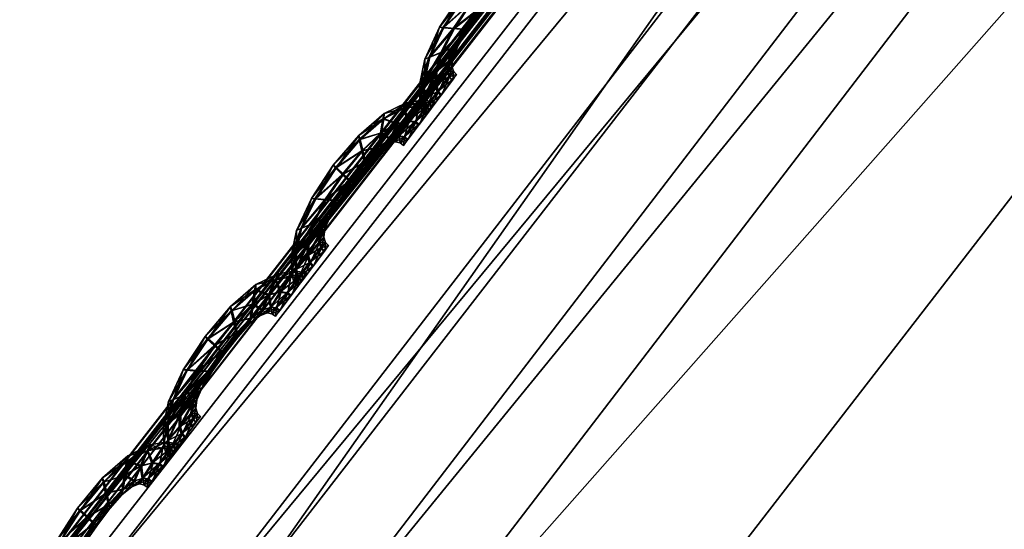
# Model space of a CAD drawing. Extents: x -7.4 to 7.4, y -11.5 to 9.8.
# Tile 276 of 469: x -5.607 to -5.342, y 6.896 to 7.033. Entities that reach past the tile are written whole.
import ezdxf

# ---------------------------------------------------------------- set-up
doc = ezdxf.new("R2010")
doc.units = 0
doc.header["$MEASUREMENT"] = 0
for name, color, linetype in [('A-FURN-3-ST', 150, 'Continuous'), ('A-FURN-3-ST-SEAM', 130, 'Continuous'), ('A-FURN-3-ST-SI', 160, 'Continuous')]:
    doc.layers.add(name, color=color, linetype=linetype)

msp = doc.modelspace()

# ---------------------------------------------------------------- meshes
at = {"layer": 'A-FURN-3-ST'}
mesh = msp.add_polyface(dxfattribs=at)
corners = [(-2.34041, 9.55636, 0.61819), (-2.29118, 9.70571, 1.00068), (-1.94875, 9.63192, 1.00083), (-2.63364, 9.60992, 0.61819), (-2.56645, 9.76867, 1.00053), (-2.84873, 9.62562, 0.62332), (-2.75513, 9.78375, 1.00144), (-3.02475, 9.55904, 0.64812), (-2.99515, 9.64037, 1.00437), (-3.33255, 9.23994, 0.62332), (-3.41835, 9.25271, 1.00159), (-3.8311, 8.70215, 0.61819), (-3.96608, 8.70433, 1.00079), (-4.35805, 8.11928, 0.61819), (-4.52027, 8.12229, 1.00098), (-4.86768, 7.51619, 0.61819), (-5.04849, 7.5208, 1.0011), (-5.34537, 6.87803, 0.61819), (-5.54237, 6.88314, 1.00121), (-2.49807, 9.19186, 0.56582), (-2.83903, 9.224, 0.56582), (-2.71707, 8.68134, 0.55836), (-3.14581, 8.69205, 0.55836), (-2.1241, 9.15424, 0.56582), (-2.2831, 8.66878, 0.55836), (-1.99018, 9.49361, 0.61819), (-1.91804, 8.11232, 0.55836), (-2.39411, 8.11376, 0.55836), (-1.93379, 7.51392, 0.55836), (-2.46835, 7.51392, 0.55836), (-1.94178, 6.87548, 0.55836), (-2.53254, 6.87548, 0.55836), (-3.54027, 8.6986, 0.56582), (-3.12657, 9.24031, 0.57304), (-3.85575, 7.51392, 0.55836), (-4.4575, 7.51421, 0.56582), (-3.99861, 8.11768, 0.56582), (-3.4969, 8.11669, 0.55836), (-4.19521, 6.87548, 0.55836), (-4.89012, 6.87581, 0.56582), (-3.34122, 6.87548, 0.55836), (-3.14632, 7.51392, 0.55836), (-2.93761, 8.11533, 0.55836)]
mesh.append_faces([[corners[k] for k in face] for face in [(0, 1, 2), (3, 4, 1), (1, 0, 3), (5, 6, 4), (4, 3, 5), (7, 8, 6), (6, 5, 7), (7, 9, 10), (10, 8, 7), (10, 9, 11), (11, 12, 10), (12, 11, 13), (13, 14, 12), (14, 13, 15), (15, 16, 14), (16, 15, 17), (17, 18, 16), (0, 19, 20), (20, 3, 0), (20, 19, 21), (21, 22, 20), (19, 23, 24), (24, 21, 19), (25, 23, 19), (19, 0, 25), (26, 27, 24), (32, 33, 20), (20, 22, 32), (33, 5, 3), (3, 20, 33), (9, 7, 5), (5, 33, 9), (11, 9, 33), (33, 32, 11), (34, 35, 36), (36, 37, 34), (37, 36, 32), (32, 22, 37), (36, 13, 11), (11, 32, 36), (35, 15, 13), (13, 36, 35), (38, 39, 35), (35, 34, 38), (39, 17, 15), (15, 35, 39), (40, 38, 34), (34, 41, 40), (27, 42, 21), (21, 24, 27), (42, 37, 22), (22, 21, 42), (41, 34, 37), (37, 42, 41)]])
mesh.append_faces([[corners[k] for k in face] for face in [(28, 29, 27), (30, 31, 29), (41, 29, 31)]], dxfattribs={"vtx0": -1, "vtx1": -1, "vtx2": -1})
mesh.append_faces([[corners[k] for k in face] for face in [(31, 40, 41), (29, 41, 42)]], dxfattribs={"vtx0": -1, "vtx2": -1})
mesh.append_faces([[corners[k] for k in face] for face in [(42, 27, 29)]], dxfattribs={"vtx1": -1, "vtx2": -1})
mesh = msp.add_polyface(dxfattribs=at)
corners = [(-5.09934, 7.52505, 17.61241), (-5.09871, 7.52405, 17.60583), (-5.59409, 6.88742, 17.61108), (-5.59492, 6.88837, 17.61769), (-5.10037, 7.52678, 17.62374), (-5.59634, 6.88994, 17.62899), (-5.55257, 6.83345, 17.65169), (-5.5367, 6.81471, 17.67006), (-5.05328, 7.4454, 17.66459), (-5.06768, 7.46568, 17.64618), (-5.50149, 6.77647, 17.76244), (-5.0162, 7.404, 17.7572), (-4.49696, 7.99407, 17.75119), (-4.53601, 8.03845, 17.65831), (-5.08201, 7.49163, 17.65078), (-4.54884, 8.06016, 17.6399), (-5.58859, 6.87976, 17.65865), (-5.57137, 6.85743, 17.65614), (-5.09471, 7.51577, 17.65341), (-5.59595, 6.88928, 17.64652), (-5.10006, 7.52608, 17.64127), (-3.79176, 7.78168, 18.23306), (-4.25034, 7.20619, 18.24195), (-3.64526, 7.20117, 18.27436), (-3.28641, 7.77554, 18.26059), (-4.17657, 7.81963, 18.13858), (-4.6839, 7.24125, 18.14474), (-4.68271, 6.59358, 18.24994), (-3.98472, 6.58897, 18.28748), (-3.13076, 6.58897, 18.3157), (-2.93587, 7.20117, 18.29539), (-2.72712, 7.77427, 18.27531), (-2.25786, 7.20117, 18.31258), (-5.09934, 7.52505, 17.60012), (-5.10037, 7.52678, 17.59499), (-5.59634, 6.88994, 17.60027), (-5.59492, 6.88837, 17.60537), (-4.397, 7.90594, 17.94481), (-4.91829, 7.32172, 17.9504), (-5.40572, 6.70041, 17.95523), (-5.15942, 6.62601, 18.15011)]
mesh.append_faces([[corners[k] for k in face] for face in [(0, 1, 2), (2, 3, 0), (4, 0, 3), (3, 5, 4), (6, 7, 8), (8, 9, 6), (7, 10, 11), (11, 8, 7), (8, 11, 12), (9, 8, 13), (14, 9, 15), (16, 17, 14), (14, 18, 16), (17, 6, 9), (9, 14, 17), (5, 19, 20), (20, 4, 5), (19, 16, 18), (18, 20, 19), (21, 22, 23), (23, 24, 21), (25, 26, 22), (22, 21, 25), (27, 22, 26), (28, 23, 22), (29, 30, 23), (31, 30, 32), (24, 23, 30), (30, 31, 24), (33, 34, 35), (35, 36, 33), (1, 33, 36), (36, 2, 1), (37, 38, 26), (26, 25, 37), (12, 11, 38), (11, 10, 39), (39, 38, 11), (40, 26, 38)]])
mesh = msp.add_polyface(dxfattribs=at)
corners = [(-5.50149, 6.77647, 17.76244), (-5.5367, 6.81471, 17.67006), (-5.97894, 6.12793, 17.67828), (-5.55257, 6.83345, 17.65169), (-5.99611, 6.14499, 17.65991), (-5.57137, 6.85743, 17.65614), (-6.01899, 6.16687, 17.66421), (-5.58859, 6.87976, 17.65865), (-6.04039, 6.18718, 17.66656), (-5.59595, 6.88928, 17.64652), (-6.04954, 6.19587, 17.65439), (-5.59441, 5.95604, 18.15726), (-5.98163, 5.21332, 18.16855), (-5.43033, 5.18699, 18.27097), (-5.07825, 5.9265, 18.25899), (-4.57167, 5.1832, 18.31596), (-4.29525, 5.9223, 18.30098), (-5.73239, 4.35704, 18.28649), (-4.80883, 4.35379, 18.33388), (-4.6839, 7.24125, 18.14474), (-5.15942, 6.62601, 18.15011), (-4.68271, 6.59358, 18.24994), (-4.25034, 7.20619, 18.24195), (-3.98472, 6.58897, 18.28748), (-5.00227, 3.41611, 18.35533), (-3.46773, 5.1832, 18.35635), (-3.30904, 5.9223, 18.33601), (-2.43305, 5.1832, 18.39142), (-2.38077, 5.9223, 18.3656), (-3.60387, 4.35379, 18.37781), (-2.47789, 4.35379, 18.41637), (-3.64526, 7.20117, 18.27436), (-3.13076, 6.58897, 18.3157), (-2.93587, 7.20117, 18.29539), (-2.32204, 6.58897, 18.33909), (-4.91829, 7.32172, 17.9504), (-5.40572, 6.70041, 17.95523), (-5.85155, 6.02378, 17.96234), (-5.94542, 6.09308, 17.77024)]
mesh.append_faces([[corners[k] for k in face] for face in [(0, 1, 2), (1, 3, 4), (3, 5, 6), (5, 7, 8), (7, 9, 10), (11, 12, 13), (13, 14, 11), (14, 13, 15), (15, 16, 14), (13, 17, 18), (18, 15, 13), (17, 13, 12), (19, 20, 21), (22, 21, 23), (21, 14, 16), (16, 23, 21), (20, 11, 14), (14, 21, 20), (24, 18, 17), (16, 15, 25), (25, 26, 16), (26, 25, 27), (27, 28, 26), (25, 29, 30), (30, 27, 25), (15, 18, 29), (29, 25, 15), (31, 23, 32), (33, 32, 34), (32, 26, 28), (28, 34, 32), (23, 16, 26), (26, 32, 23), (35, 36, 20), (36, 37, 11), (11, 20, 36), (36, 0, 38), (38, 37, 36)]])
at = {"layer": 'A-FURN-3-ST-SEAM'}
mesh = msp.add_polyface(dxfattribs=at)
corners = [(-5.49674, 7.02301, 17.61336), (-5.49294, 7.03101, 17.61332), (-5.49009, 7.0308, 17.61458), (-5.48546, 7.03768, 17.61454), (-5.49409, 7.03109, 17.60993), (-5.49341, 7.02438, 17.61461), (-5.4836, 7.03587, 17.61328), (-5.4874, 7.03941, 17.61324), (-5.48819, 7.04003, 17.6099), (-5.49808, 7.02248, 17.60997), (-5.4982, 7.01651, 17.61336), (-5.48736, 7.03055, 17.61336), (-5.4796, 7.04094, 17.61324), (-5.48024, 7.04398, 17.61446), (-5.48764, 7.03933, 17.60651), (-5.49318, 7.03097, 17.60659), (-5.49484, 7.01923, 17.61465), (-5.49021, 7.02573, 17.61339), (-5.48305, 7.03521, 17.60993), (-5.48645, 7.03047, 17.60997), (-5.48099, 7.047, 17.61317), (-5.48134, 7.04811, 17.60978), (-5.48122, 7.04695, 17.60643), (-5.49697, 7.02297, 17.60663), (-5.49955, 7.01548, 17.60997), (-5.49812, 7.01202, 17.61336), (-5.4891, 7.02619, 17.61001), (-5.47945, 7.03978, 17.60986), (-5.47584, 7.04493, 17.61317), (-5.47517, 7.04877, 17.61442), (-5.48059, 7.0439, 17.60522), (-5.48577, 7.03756, 17.60529), (-5.49044, 7.03072, 17.60533), (-5.49491, 7.01564, 17.61465), (-5.49159, 7.0219, 17.61339), (-5.49049, 7.02289, 17.61005), (-5.48759, 7.03051, 17.60663), (-5.48387, 7.03583, 17.60655), (-5.49044, 7.02565, 17.60666), (-5.47462, 7.0526, 17.61309), (-5.4745, 7.054, 17.60971), (-5.47485, 7.05251, 17.60636), (-5.47552, 7.04868, 17.60514), (-5.49373, 7.02429, 17.60537), (-5.49844, 7.01642, 17.60663), (-5.49939, 7.01061, 17.60997), (-5.49749, 7.00975, 17.61336), (-5.49183, 7.02186, 17.60666), (-5.47984, 7.0409, 17.60651), (-5.4762, 7.04345, 17.60982), (-5.47272, 7.04716, 17.61313), (-5.47086, 7.05128, 17.61438), (-5.47608, 7.04485, 17.60643), (-5.49876, 7.00822, 17.60997), (-5.4944, 7.01374, 17.61465), (-5.49183, 7.01927, 17.61339), (-5.4908, 7.02063, 17.61005), (-5.49207, 7.01923, 17.60666), (-5.49519, 7.01914, 17.60537), (-5.46912, 7.05536, 17.61305), (-5.46856, 7.05688, 17.60967), (-5.46935, 7.05528, 17.60632), (-5.47121, 7.05116, 17.60511), (-5.47295, 7.04708, 17.60643), (-5.49836, 7.01197, 17.60663), (-5.49773, 7.00971, 17.60663), (-5.49789, 7.0072, 17.60997), (-5.49666, 7.00872, 17.61336), (-5.49527, 7.01556, 17.60537), (-5.47351, 7.04555, 17.60978), (-5.47042, 7.0479, 17.61313), (-5.46773, 7.05198, 17.61435), (-5.4969, 7.00868, 17.60663), (-5.49357, 7.0128, 17.61465), (-5.49139, 7.01774, 17.61339), (-5.49037, 7.01923, 17.61005), (-5.49163, 7.0177, 17.60666), (-5.46516, 7.05606, 17.61302), (-5.46429, 7.05754, 17.60963), (-5.4654, 7.05597, 17.60632), (-5.46809, 7.0519, 17.60511), (-5.4707, 7.04782, 17.6064), (-5.47157, 7.04629, 17.60978), (-5.49472, 7.01366, 17.60537), (-5.49389, 7.01272, 17.60537), (-5.46904, 7.04765, 17.61313), (-5.46599, 7.05173, 17.61435), (-5.49056, 7.01683, 17.61339), (-5.48957, 7.01836, 17.61005), (-5.4908, 7.01679, 17.60666), (-5.47026, 7.04609, 17.60978), (-5.46306, 7.05577, 17.61302), (-5.46203, 7.05725, 17.60963), (-5.4633, 7.05569, 17.60629), (-5.46635, 7.05161, 17.60511), (-5.46927, 7.04757, 17.6064), (-5.46935, 7.04535, 17.60978), (-5.46809, 7.04691, 17.61313), (-5.465, 7.05099, 17.61435), (-5.46833, 7.04683, 17.6064), (-5.46199, 7.05503, 17.61302), (-5.461, 7.05651, 17.60963), (-5.46227, 7.05495, 17.60629), (-5.46535, 7.05087, 17.60511)]
mesh.append_faces([[corners[k] for k in face] for face in [(2, 1, 0), (1, 2, 3), (0, 1, 4), (0, 5, 2), (6, 3, 2), (3, 7, 1), (8, 4, 1), (4, 9, 0), (5, 0, 10), (11, 2, 5), (3, 6, 12), (2, 11, 6), (7, 3, 13), (1, 7, 8), (4, 8, 14), (9, 4, 15), (10, 0, 9), (10, 16, 5), (5, 17, 11), (12, 6, 18), (12, 13, 3), (6, 11, 19), (13, 20, 7), (21, 8, 7), (22, 14, 8), (14, 15, 4), (15, 23, 9), (9, 24, 10), (16, 10, 25), (17, 5, 16), (11, 17, 26), (19, 18, 6), (18, 27, 12), (13, 12, 28), (26, 19, 11), (20, 13, 29), (7, 20, 21), (8, 21, 22), (14, 22, 30), (15, 14, 31), (23, 15, 32), (24, 9, 23), (25, 10, 24), (25, 33, 16), (16, 34, 17), (35, 26, 17), (18, 19, 36), (27, 18, 37), (28, 12, 27), (28, 29, 13), (19, 26, 38), (29, 39, 20), (40, 21, 20), (41, 22, 21), (42, 30, 22), (30, 31, 14), (31, 32, 15), (32, 43, 23), (23, 44, 24), (24, 45, 25), (33, 25, 46), (34, 16, 33), (17, 34, 35), (26, 35, 47), (38, 36, 19), (36, 37, 18), (37, 48, 27), (27, 49, 28), (29, 28, 50), (47, 38, 26), (39, 29, 51), (20, 39, 40), (21, 40, 41), (22, 41, 42), (30, 42, 52), (31, 30, 48), (32, 31, 37), (43, 32, 36), (44, 23, 43), (45, 24, 44), (25, 45, 53), (53, 46, 25), (46, 54, 33), (33, 55, 34), (56, 35, 34), (57, 47, 35), (36, 38, 43), (37, 36, 32), (48, 37, 31), (49, 27, 48), (50, 28, 49), (50, 51, 29), (38, 47, 58), (51, 59, 39), (60, 40, 39), (61, 41, 40), (62, 42, 41), (63, 52, 42), (52, 48, 30), (43, 58, 44), (44, 64, 45), (65, 53, 45), (46, 53, 66), (54, 46, 67), (55, 33, 54), (34, 55, 56), (35, 56, 57), (47, 57, 68), (58, 43, 38), (48, 52, 49), (49, 69, 50), (51, 50, 70), (68, 58, 47), (59, 51, 71), (39, 59, 60), (40, 60, 61), (41, 61, 62), (42, 62, 63), (52, 63, 69), (64, 44, 58), (45, 64, 65), (53, 65, 72), (72, 66, 53), (66, 67, 46), (67, 73, 54), (54, 74, 55), (56, 55, 74), (57, 56, 75), (68, 57, 76), (69, 49, 52), (70, 50, 69), (70, 71, 51), (58, 68, 64), (71, 77, 59), (78, 60, 59), (79, 61, 60), (80, 62, 61), (81, 63, 62), (82, 69, 63), (83, 65, 64), (84, 72, 65), (74, 54, 73), (74, 75, 56), (75, 76, 57), (76, 83, 68), (69, 82, 70), (71, 70, 85), (64, 68, 83), (77, 71, 86), (59, 77, 78), (60, 78, 79), (61, 79, 80), (62, 80, 81), (63, 81, 82), (65, 83, 84), (73, 87, 74), (75, 74, 87), (76, 75, 88), (83, 76, 89), (70, 82, 90), (90, 85, 70), (85, 86, 71), (86, 91, 77), (78, 77, 91), (79, 78, 92), (80, 79, 93), (81, 80, 94), (82, 81, 95), (89, 84, 83), (87, 88, 75), (88, 89, 76), (95, 90, 82), (85, 90, 96), (86, 85, 97), (91, 86, 98), (91, 92, 78), (92, 93, 79), (93, 94, 80), (94, 95, 81), (90, 95, 99), (99, 96, 90), (96, 97, 85), (97, 98, 86), (98, 100, 91), (92, 91, 100), (93, 92, 101), (94, 93, 102), (95, 94, 103), (103, 99, 95), (100, 101, 92), (101, 102, 93), (102, 103, 94)]])
mesh = msp.add_polyface(dxfattribs=at)
corners = [(-5.53128, 6.97691, 17.61374), (-5.52748, 6.98486, 17.6137), (-5.52463, 6.9847, 17.61499), (-5.51997, 6.99154, 17.61492), (-5.52863, 6.9849, 17.61031), (-5.52796, 6.97827, 17.61503), (-5.51815, 6.98977, 17.61366), (-5.52191, 6.99327, 17.61363), (-5.52278, 6.99389, 17.61028), (-5.53263, 6.97634, 17.61035), (-5.53271, 6.97036, 17.61374), (-5.52191, 6.98445, 17.61374), (-5.51411, 6.99483, 17.61363), (-5.51478, 6.99788, 17.61484), (-5.52218, 6.99319, 17.60689), (-5.52772, 6.98482, 17.60697), (-5.52938, 6.97308, 17.61503), (-5.52472, 6.97959, 17.61378), (-5.51755, 6.98907, 17.61031), (-5.52096, 6.98433, 17.61035), (-5.51553, 7.00085, 17.61355), (-5.51589, 7.00196, 17.6102), (-5.51577, 7.00081, 17.60681), (-5.53152, 6.97683, 17.60701), (-5.5341, 6.96933, 17.61035), (-5.53263, 6.96591, 17.61374), (-5.52361, 6.98008, 17.61039), (-5.51399, 6.99368, 17.61028), (-5.51035, 6.99879, 17.61355), (-5.50972, 7.00266, 17.6148), (-5.5151, 6.99776, 17.6056), (-5.52032, 6.99141, 17.60568), (-5.52499, 6.98457, 17.60571), (-5.52946, 6.96954, 17.61503), (-5.5261, 6.9758, 17.61378), (-5.52499, 6.97679, 17.61043), (-5.52214, 6.98437, 17.60701), (-5.51838, 6.98968, 17.60693), (-5.52495, 6.97955, 17.60704), (-5.50916, 7.00645, 17.61347), (-5.50904, 7.00785, 17.61013), (-5.5094, 7.00637, 17.60674), (-5.51004, 7.00254, 17.60552), (-5.52828, 6.97819, 17.60575), (-5.53295, 6.97032, 17.60701), (-5.53394, 6.96451, 17.61035), (-5.532, 6.96364, 17.61374), (-5.52634, 6.97572, 17.60704), (-5.51439, 6.99475, 17.60689), (-5.51071, 6.99735, 17.6102), (-5.50722, 7.00101, 17.61355), (-5.50541, 7.00513, 17.61476), (-5.51059, 6.99871, 17.60681), (-5.53326, 6.96212, 17.61035), (-5.52891, 6.96764, 17.61503), (-5.52638, 6.97316, 17.61378), (-5.52531, 6.97448, 17.61043), (-5.52661, 6.97312, 17.60704), (-5.5297, 6.973, 17.60575), (-5.50366, 7.00925, 17.61343), (-5.50311, 7.01074, 17.61005), (-5.5039, 7.00917, 17.6067), (-5.50572, 7.00505, 17.60548), (-5.5075, 7.00093, 17.60681), (-5.53287, 6.96583, 17.60701), (-5.53223, 6.96361, 17.60701), (-5.53239, 6.96109, 17.61035), (-5.53117, 6.96266, 17.61374), (-5.52978, 6.96945, 17.60575), (-5.50805, 6.99945, 17.6102), (-5.50497, 7.0018, 17.61351), (-5.50228, 7.00587, 17.61473), (-5.5314, 6.96257, 17.60701), (-5.52808, 6.96669, 17.61503), (-5.5259, 6.97164, 17.61378), (-5.52488, 6.97312, 17.61043), (-5.52614, 6.9716, 17.60704), (-5.49966, 7.00995, 17.61343), (-5.49879, 7.01144, 17.61005), (-5.49994, 7.00987, 17.6067), (-5.50264, 7.00575, 17.60548), (-5.50521, 7.00171, 17.60678), (-5.50608, 7.00019, 17.61016), (-5.52923, 6.96756, 17.60575), (-5.5284, 6.96661, 17.60579), (-5.50354, 7.00155, 17.61351), (-5.5005, 7.00563, 17.61473), (-5.52507, 6.97077, 17.61378), (-5.52408, 6.97226, 17.61043), (-5.52531, 6.97069, 17.60704), (-5.50477, 6.99998, 17.61016), (-5.49757, 7.00966, 17.61343), (-5.49658, 7.01115, 17.61005), (-5.49781, 7.00958, 17.6067), (-5.50085, 7.0055, 17.60548), (-5.50378, 7.00147, 17.60678), (-5.50386, 6.99924, 17.61016), (-5.50259, 7.00081, 17.61351), (-5.49951, 7.00489, 17.61473), (-5.50283, 7.00072, 17.60678), (-5.4965, 7.00892, 17.61343), (-5.49551, 7.01041, 17.61005), (-5.49678, 7.00884, 17.6067), (-5.49987, 7.00476, 17.60548)]
mesh.append_faces([[corners[k] for k in face] for face in [(2, 1, 0), (1, 2, 3), (0, 1, 4), (0, 5, 2), (6, 3, 2), (3, 7, 1), (8, 4, 1), (4, 9, 0), (5, 0, 10), (11, 2, 5), (3, 6, 12), (2, 11, 6), (7, 3, 13), (1, 7, 8), (4, 8, 14), (9, 4, 15), (10, 0, 9), (10, 16, 5), (5, 17, 11), (12, 6, 18), (12, 13, 3), (6, 11, 19), (13, 20, 7), (21, 8, 7), (22, 14, 8), (14, 15, 4), (15, 23, 9), (9, 24, 10), (16, 10, 25), (17, 5, 16), (11, 17, 26), (19, 18, 6), (18, 27, 12), (13, 12, 28), (26, 19, 11), (20, 13, 29), (7, 20, 21), (8, 21, 22), (14, 22, 30), (15, 14, 31), (23, 15, 32), (24, 9, 23), (25, 10, 24), (25, 33, 16), (16, 34, 17), (35, 26, 17), (18, 19, 36), (27, 18, 37), (28, 12, 27), (28, 29, 13), (19, 26, 38), (29, 39, 20), (40, 21, 20), (41, 22, 21), (42, 30, 22), (30, 31, 14), (31, 32, 15), (32, 43, 23), (23, 44, 24), (24, 45, 25), (33, 25, 46), (34, 16, 33), (17, 34, 35), (26, 35, 47), (38, 36, 19), (36, 37, 18), (37, 48, 27), (27, 49, 28), (29, 28, 50), (47, 38, 26), (39, 29, 51), (20, 39, 40), (21, 40, 41), (22, 41, 42), (30, 42, 52), (31, 30, 48), (32, 31, 37), (43, 32, 36), (44, 23, 43), (45, 24, 44), (25, 45, 53), (53, 46, 25), (46, 54, 33), (33, 55, 34), (56, 35, 34), (57, 47, 35), (36, 38, 43), (37, 36, 32), (48, 37, 31), (49, 27, 48), (50, 28, 49), (50, 51, 29), (38, 47, 58), (51, 59, 39), (60, 40, 39), (61, 41, 40), (62, 42, 41), (63, 52, 42), (52, 48, 30), (43, 58, 44), (44, 64, 45), (65, 53, 45), (46, 53, 66), (54, 46, 67), (55, 33, 54), (34, 55, 56), (35, 56, 57), (47, 57, 68), (58, 43, 38), (48, 52, 49), (49, 69, 50), (51, 50, 70), (68, 58, 47), (59, 51, 71), (39, 59, 60), (40, 60, 61), (41, 61, 62), (42, 62, 63), (52, 63, 69), (64, 44, 58), (45, 64, 65), (53, 65, 72), (72, 66, 53), (66, 67, 46), (67, 73, 54), (54, 74, 55), (56, 55, 74), (57, 56, 75), (68, 57, 76), (69, 49, 52), (70, 50, 69), (70, 71, 51), (58, 68, 64), (71, 77, 59), (78, 60, 59), (79, 61, 60), (80, 62, 61), (81, 63, 62), (82, 69, 63), (83, 65, 64), (84, 72, 65), (74, 54, 73), (74, 75, 56), (75, 76, 57), (76, 83, 68), (69, 82, 70), (71, 70, 85), (64, 68, 83), (77, 71, 86), (59, 77, 78), (60, 78, 79), (61, 79, 80), (62, 80, 81), (63, 81, 82), (65, 83, 84), (73, 87, 74), (75, 74, 87), (76, 75, 88), (83, 76, 89), (70, 82, 90), (90, 85, 70), (85, 86, 71), (86, 91, 77), (78, 77, 91), (79, 78, 92), (80, 79, 93), (81, 80, 94), (82, 81, 95), (89, 84, 83), (87, 88, 75), (88, 89, 76), (95, 90, 82), (85, 90, 96), (86, 85, 97), (91, 86, 98), (91, 92, 78), (92, 93, 79), (93, 94, 80), (94, 95, 81), (90, 95, 99), (99, 96, 90), (96, 97, 85), (97, 98, 86), (98, 100, 91), (92, 91, 100), (93, 92, 101), (94, 93, 102), (95, 94, 103), (103, 99, 95), (100, 101, 92), (101, 102, 93), (102, 103, 94)]])
mesh = msp.add_polyface(dxfattribs=at)
corners = [(-5.56579, 6.93077, 17.61412), (-5.56203, 6.93872, 17.61408), (-5.55918, 6.93855, 17.61537), (-5.55452, 6.94539, 17.6153), (-5.56318, 6.93876, 17.61073), (-5.56247, 6.93213, 17.61541), (-5.55265, 6.94366, 17.61404), (-5.55645, 6.94713, 17.61404), (-5.55732, 6.94774, 17.61066), (-5.56718, 6.93023, 17.61077), (-5.56726, 6.92426, 17.61412), (-5.55642, 6.93835, 17.61412), (-5.54866, 6.94873, 17.614), (-5.54933, 6.95174, 17.61522), (-5.55673, 6.94704, 17.60731), (-5.56227, 6.93868, 17.60735), (-5.56389, 6.92698, 17.61541), (-5.55922, 6.93349, 17.61416), (-5.5521, 6.94296, 17.6107), (-5.5555, 6.93823, 17.61073), (-5.55004, 6.95471, 17.61397), (-5.55044, 6.95582, 17.61058), (-5.55032, 6.95466, 17.60724), (-5.56603, 6.93069, 17.60739), (-5.5686, 6.92319, 17.61077), (-5.56714, 6.91981, 17.61412), (-5.55812, 6.93398, 17.61077), (-5.5485, 6.94754, 17.61066), (-5.5449, 6.95268, 17.61397), (-5.54422, 6.95652, 17.61518), (-5.54965, 6.95161, 17.60598), (-5.55487, 6.94531, 17.60606), (-5.5595, 6.93843, 17.60609), (-5.56397, 6.92343, 17.61541), (-5.56065, 6.9297, 17.61416), (-5.5595, 6.93069, 17.61081), (-5.55665, 6.93827, 17.60739), (-5.55293, 6.94358, 17.60731), (-5.5595, 6.9334, 17.60742), (-5.54367, 6.96035, 17.61389), (-5.54359, 6.96171, 17.61051), (-5.54395, 6.96027, 17.60716), (-5.54458, 6.95639, 17.6059), (-5.56282, 6.93204, 17.60613), (-5.56749, 6.92417, 17.60739), (-5.56844, 6.91841, 17.61073), (-5.56651, 6.91754, 17.61412), (-5.56089, 6.92961, 17.60742), (-5.5489, 6.94865, 17.60727), (-5.54522, 6.9512, 17.61058), (-5.54177, 6.95491, 17.61393), (-5.53991, 6.95903, 17.61515), (-5.54514, 6.9526, 17.60724), (-5.56777, 6.91602, 17.61073), (-5.56342, 6.92158, 17.61541), (-5.56089, 6.92706, 17.61416), (-5.55982, 6.92838, 17.61081), (-5.56112, 6.92698, 17.60742), (-5.56421, 6.92689, 17.60617), (-5.53817, 6.96311, 17.61381), (-5.53762, 6.96459, 17.61043), (-5.53845, 6.96303, 17.60708), (-5.54027, 6.95891, 17.60586), (-5.54201, 6.95483, 17.6072), (-5.56737, 6.91972, 17.60739), (-5.56674, 6.9175, 17.60739), (-5.5669, 6.91499, 17.61073), (-5.56567, 6.91655, 17.61412), (-5.56429, 6.92335, 17.60617), (-5.54256, 6.95334, 17.61058), (-5.53948, 6.95565, 17.61389), (-5.53678, 6.95977, 17.61511), (-5.56591, 6.91647, 17.60739), (-5.56259, 6.92059, 17.61541), (-5.56041, 6.92553, 17.61416), (-5.55938, 6.92702, 17.61081), (-5.56065, 6.9255, 17.60742), (-5.53418, 6.96385, 17.61381), (-5.53334, 6.96533, 17.61043), (-5.53445, 6.96377, 17.60708), (-5.53714, 6.95965, 17.60586), (-5.53971, 6.95557, 17.60716), (-5.54058, 6.95408, 17.61054), (-5.56374, 6.92146, 17.60617), (-5.5629, 6.92051, 17.60617), (-5.53805, 6.95545, 17.61389), (-5.535, 6.95953, 17.61511), (-5.55958, 6.92467, 17.61419), (-5.55859, 6.92615, 17.61081), (-5.55982, 6.92459, 17.60746), (-5.53928, 6.95388, 17.61054), (-5.53208, 6.96356, 17.61381), (-5.53109, 6.96504, 17.61043), (-5.53231, 6.96348, 17.60708), (-5.53536, 6.9594, 17.60586), (-5.53829, 6.95536, 17.60716), (-5.53837, 6.95318, 17.61054), (-5.5371, 6.95471, 17.61389), (-5.53402, 6.95878, 17.61511), (-5.53734, 6.95466, 17.60716), (-5.53101, 6.96282, 17.61381), (-5.53002, 6.96431, 17.61043), (-5.53128, 6.96274, 17.60708), (-5.53437, 6.9587, 17.60586)]
mesh.append_faces([[corners[k] for k in face] for face in [(2, 1, 0), (1, 2, 3), (0, 1, 4), (0, 5, 2), (6, 3, 2), (3, 7, 1), (8, 4, 1), (4, 9, 0), (5, 0, 10), (11, 2, 5), (3, 6, 12), (2, 11, 6), (7, 3, 13), (1, 7, 8), (4, 8, 14), (9, 4, 15), (10, 0, 9), (10, 16, 5), (5, 17, 11), (12, 6, 18), (12, 13, 3), (6, 11, 19), (13, 20, 7), (21, 8, 7), (22, 14, 8), (14, 15, 4), (15, 23, 9), (9, 24, 10), (16, 10, 25), (17, 5, 16), (11, 17, 26), (19, 18, 6), (18, 27, 12), (13, 12, 28), (26, 19, 11), (20, 13, 29), (7, 20, 21), (8, 21, 22), (14, 22, 30), (15, 14, 31), (23, 15, 32), (24, 9, 23), (25, 10, 24), (25, 33, 16), (16, 34, 17), (35, 26, 17), (18, 19, 36), (27, 18, 37), (28, 12, 27), (28, 29, 13), (19, 26, 38), (29, 39, 20), (40, 21, 20), (41, 22, 21), (42, 30, 22), (30, 31, 14), (31, 32, 15), (32, 43, 23), (23, 44, 24), (24, 45, 25), (33, 25, 46), (34, 16, 33), (17, 34, 35), (26, 35, 47), (38, 36, 19), (36, 37, 18), (37, 48, 27), (27, 49, 28), (29, 28, 50), (47, 38, 26), (39, 29, 51), (20, 39, 40), (21, 40, 41), (22, 41, 42), (30, 42, 52), (31, 30, 48), (32, 31, 37), (43, 32, 36), (44, 23, 43), (45, 24, 44), (25, 45, 53), (53, 46, 25), (46, 54, 33), (33, 55, 34), (56, 35, 34), (57, 47, 35), (36, 38, 43), (37, 36, 32), (48, 37, 31), (49, 27, 48), (50, 28, 49), (50, 51, 29), (38, 47, 58), (51, 59, 39), (60, 40, 39), (61, 41, 40), (62, 42, 41), (63, 52, 42), (52, 48, 30), (43, 58, 44), (44, 64, 45), (65, 53, 45), (46, 53, 66), (54, 46, 67), (55, 33, 54), (34, 55, 56), (35, 56, 57), (47, 57, 68), (58, 43, 38), (48, 52, 49), (49, 69, 50), (51, 50, 70), (68, 58, 47), (59, 51, 71), (39, 59, 60), (40, 60, 61), (41, 61, 62), (42, 62, 63), (52, 63, 69), (64, 44, 58), (45, 64, 65), (53, 65, 72), (72, 66, 53), (66, 67, 46), (67, 73, 54), (54, 74, 55), (56, 55, 74), (57, 56, 75), (68, 57, 76), (69, 49, 52), (70, 50, 69), (70, 71, 51), (58, 68, 64), (71, 77, 59), (78, 60, 59), (79, 61, 60), (80, 62, 61), (81, 63, 62), (82, 69, 63), (83, 65, 64), (84, 72, 65), (74, 54, 73), (74, 75, 56), (75, 76, 57), (76, 83, 68), (69, 82, 70), (71, 70, 85), (64, 68, 83), (77, 71, 86), (59, 77, 78), (60, 78, 79), (61, 79, 80), (62, 80, 81), (63, 81, 82), (65, 83, 84), (73, 87, 74), (75, 74, 87), (76, 75, 88), (83, 76, 89), (70, 82, 90), (90, 85, 70), (85, 86, 71), (86, 91, 77), (78, 77, 91), (79, 78, 92), (80, 79, 93), (81, 80, 94), (82, 81, 95), (89, 84, 83), (87, 88, 75), (88, 89, 76), (95, 90, 82), (85, 90, 96), (86, 85, 97), (91, 86, 98), (91, 92, 78), (92, 93, 79), (93, 94, 80), (94, 95, 81), (90, 95, 99), (99, 96, 90), (96, 97, 85), (97, 98, 86), (98, 100, 91), (92, 91, 100), (93, 92, 101), (94, 93, 102), (95, 94, 103), (103, 99, 95), (100, 101, 92), (101, 102, 93), (102, 103, 94)]])
mesh = msp.add_polyface(dxfattribs=at)
corners = [(-5.59998, 6.88433, 17.61454), (-5.59634, 6.89241, 17.6145), (-5.59349, 6.89224, 17.61575), (-5.58894, 6.89917, 17.61571), (-5.59749, 6.89245, 17.61111), (-5.5967, 6.88577, 17.61579), (-5.58709, 6.89744, 17.61446), (-5.59088, 6.90086, 17.61442), (-5.59171, 6.90147, 17.61104), (-5.60133, 6.8838, 17.61115), (-5.60133, 6.87778, 17.61454), (-5.59076, 6.89204, 17.6145), (-5.58313, 6.90254, 17.61438), (-5.5838, 6.90555, 17.61564), (-5.59112, 6.90077, 17.60769), (-5.59658, 6.89233, 17.60777), (-5.59805, 6.88054, 17.61583), (-5.59349, 6.88718, 17.61454), (-5.58649, 6.89674, 17.61108), (-5.58981, 6.89196, 17.61115), (-5.58455, 6.90852, 17.61435), (-5.58495, 6.90963, 17.61096), (-5.58479, 6.90844, 17.60761), (-5.60022, 6.88429, 17.60781), (-5.60264, 6.87671, 17.61115), (-5.60113, 6.87325, 17.61454), (-5.59243, 6.88767, 17.61119), (-5.58297, 6.90139, 17.61104), (-5.57937, 6.90654, 17.61435), (-5.57874, 6.91037, 17.61556), (-5.58412, 6.90543, 17.60636), (-5.58926, 6.89904, 17.60643), (-5.59385, 6.89216, 17.60651), (-5.59805, 6.877, 17.61583), (-5.59484, 6.8833, 17.61458), (-5.59373, 6.88433, 17.61119), (-5.591, 6.892, 17.60777), (-5.58732, 6.89735, 17.60773), (-5.59373, 6.88709, 17.60781), (-5.57822, 6.91416, 17.61427), (-5.5781, 6.91556, 17.61088), (-5.57846, 6.91412, 17.60754), (-5.57909, 6.91029, 17.60632), (-5.59702, 6.88565, 17.60655), (-5.60157, 6.8777, 17.60781), (-5.6024, 6.87185, 17.61115), (-5.60046, 6.87099, 17.61454), (-5.59508, 6.88326, 17.60784), (-5.58336, 6.90246, 17.60765), (-5.57972, 6.9051, 17.611), (-5.57628, 6.90881, 17.61431), (-5.57446, 6.91293, 17.61553), (-5.57964, 6.90646, 17.60761), (-5.60168, 6.86942, 17.61115), (-5.59745, 6.8751, 17.61583), (-5.59504, 6.88066, 17.61458), (-5.59401, 6.88203, 17.61123), (-5.59528, 6.88062, 17.60784), (-5.59836, 6.88046, 17.60655), (-5.57272, 6.91701, 17.61419), (-5.57216, 6.91849, 17.61081), (-5.57296, 6.91692, 17.60746), (-5.57478, 6.9128, 17.60624), (-5.57652, 6.90872, 17.60758), (-5.60137, 6.87321, 17.60781), (-5.6007, 6.87094, 17.60781), (-5.60081, 6.86843, 17.61115), (-5.59959, 6.87, 17.61454), (-5.59836, 6.87687, 17.60655), (-5.57707, 6.90724, 17.61096), (-5.57399, 6.90955, 17.61427), (-5.57129, 6.91367, 17.61549), (-5.59983, 6.86991, 17.60781), (-5.59662, 6.87416, 17.61583), (-5.59456, 6.87918, 17.61458), (-5.59357, 6.88066, 17.61123), (-5.5948, 6.8791, 17.60784), (-5.56872, 6.91775, 17.61419), (-5.56785, 6.91923, 17.61081), (-5.56896, 6.91767, 17.60746), (-5.57165, 6.91355, 17.60624), (-5.57426, 6.90947, 17.60758), (-5.57509, 6.90798, 17.61092), (-5.59777, 6.87498, 17.60655), (-5.59694, 6.87408, 17.60655), (-5.57256, 6.90934, 17.61427), (-5.56951, 6.91342, 17.61549), (-5.59373, 6.87828, 17.61458), (-5.59274, 6.8798, 17.61123), (-5.59397, 6.87819, 17.60784), (-5.57383, 6.90778, 17.61092), (-5.56659, 6.91746, 17.61419), (-5.5656, 6.91894, 17.61081), (-5.56682, 6.91738, 17.60746), (-5.56987, 6.9133, 17.60624), (-5.5728, 6.90926, 17.60754), (-5.57288, 6.90708, 17.61096), (-5.57161, 6.90864, 17.61431), (-5.56852, 6.91272, 17.61549), (-5.57185, 6.90856, 17.60758), (-5.56552, 6.91676, 17.61419), (-5.56453, 6.91824, 17.61081), (-5.56579, 6.91668, 17.60746), (-5.56888, 6.9126, 17.60624)]
mesh.append_faces([[corners[k] for k in face] for face in [(2, 1, 0), (1, 2, 3), (0, 1, 4), (0, 5, 2), (6, 3, 2), (3, 7, 1), (8, 4, 1), (4, 9, 0), (5, 0, 10), (11, 2, 5), (3, 6, 12), (2, 11, 6), (7, 3, 13), (1, 7, 8), (4, 8, 14), (9, 4, 15), (10, 0, 9), (10, 16, 5), (5, 17, 11), (12, 6, 18), (12, 13, 3), (6, 11, 19), (13, 20, 7), (21, 8, 7), (22, 14, 8), (14, 15, 4), (15, 23, 9), (9, 24, 10), (16, 10, 25), (17, 5, 16), (11, 17, 26), (19, 18, 6), (18, 27, 12), (13, 12, 28), (26, 19, 11), (20, 13, 29), (7, 20, 21), (8, 21, 22), (14, 22, 30), (15, 14, 31), (23, 15, 32), (24, 9, 23), (25, 10, 24), (25, 33, 16), (16, 34, 17), (35, 26, 17), (18, 19, 36), (27, 18, 37), (28, 12, 27), (28, 29, 13), (19, 26, 38), (29, 39, 20), (40, 21, 20), (41, 22, 21), (42, 30, 22), (30, 31, 14), (31, 32, 15), (32, 43, 23), (23, 44, 24), (24, 45, 25), (33, 25, 46), (34, 16, 33), (17, 34, 35), (26, 35, 47), (38, 36, 19), (36, 37, 18), (37, 48, 27), (27, 49, 28), (29, 28, 50), (47, 38, 26), (39, 29, 51), (20, 39, 40), (21, 40, 41), (22, 41, 42), (30, 42, 52), (31, 30, 48), (32, 31, 37), (43, 32, 36), (44, 23, 43), (45, 24, 44), (25, 45, 53), (53, 46, 25), (46, 54, 33), (33, 55, 34), (56, 35, 34), (57, 47, 35), (36, 38, 43), (37, 36, 32), (48, 37, 31), (49, 27, 48), (50, 28, 49), (50, 51, 29), (38, 47, 58), (51, 59, 39), (60, 40, 39), (61, 41, 40), (62, 42, 41), (63, 52, 42), (52, 48, 30), (43, 58, 44), (44, 64, 45), (65, 53, 45), (46, 53, 66), (54, 46, 67), (55, 33, 54), (34, 55, 56), (35, 56, 57), (47, 57, 68), (58, 43, 38), (48, 52, 49), (49, 69, 50), (51, 50, 70), (68, 58, 47), (59, 51, 71), (39, 59, 60), (40, 60, 61), (41, 61, 62), (42, 62, 63), (52, 63, 69), (64, 44, 58), (45, 64, 65), (53, 65, 72), (72, 66, 53), (66, 67, 46), (67, 73, 54), (54, 74, 55), (56, 55, 74), (57, 56, 75), (68, 57, 76), (69, 49, 52), (70, 50, 69), (70, 71, 51), (58, 68, 64), (71, 77, 59), (78, 60, 59), (79, 61, 60), (80, 62, 61), (81, 63, 62), (82, 69, 63), (83, 65, 64), (84, 72, 65), (74, 54, 73), (74, 75, 56), (75, 76, 57), (76, 83, 68), (69, 82, 70), (71, 70, 85), (64, 68, 83), (77, 71, 86), (59, 77, 78), (60, 78, 79), (61, 79, 80), (62, 80, 81), (63, 81, 82), (65, 83, 84), (73, 87, 74), (75, 74, 87), (76, 75, 88), (83, 76, 89), (70, 82, 90), (90, 85, 70), (85, 86, 71), (86, 91, 77), (78, 77, 91), (79, 78, 92), (80, 79, 93), (81, 80, 94), (82, 81, 95), (89, 84, 83), (87, 88, 75), (88, 89, 76), (95, 90, 82), (85, 90, 96), (86, 85, 97), (91, 86, 98), (91, 92, 78), (92, 93, 79), (93, 94, 80), (94, 95, 81), (90, 95, 99), (99, 96, 90), (96, 97, 85), (97, 98, 86), (98, 100, 91), (92, 91, 100), (93, 92, 101), (94, 93, 102), (95, 94, 103), (103, 99, 95), (100, 101, 92), (101, 102, 93), (102, 103, 94)]])
at = {"layer": 'A-FURN-3-ST-SI'}
mesh = msp.add_polyface(dxfattribs=at)
corners = [(-4.56969, 8.12558, 17.58883), (-4.56997, 8.12645, 17.32176), (-5.10085, 7.52756, 17.32773), (-5.10037, 7.52678, 17.59499), (-4.57001, 8.12658, 11.44144), (-5.10093, 7.52768, 11.44654), (-5.5971, 6.89076, 11.45095), (-5.59702, 6.89068, 17.33291), (-5.59634, 6.88994, 17.60027), (-6.05088, 6.19711, 17.3407), (-6.05005, 6.19645, 17.60819), (-6.051, 6.19723, 11.45753), (-6.45504, 5.42835, 11.46894), (-6.45489, 5.42822, 17.35409), (-6.45394, 5.42764, 17.62188), (-4.00213, 8.70557, 2.96086), (-4.5602, 8.12513, 2.96215), (-4.56878, 8.12637, 7.22378), (-5.0997, 7.5274, 7.22686), (-5.09111, 7.52538, 2.96318), (-5.58728, 6.88821, 2.96405), (-5.59587, 6.89047, 7.22952), (-6.04977, 6.1969, 7.23348), (-6.04119, 6.19484, 2.96539), (-6.44523, 5.42621, 2.96767), (-6.45382, 5.42806, 7.24032), (-4.52027, 8.12229, 1.00098), (-5.04849, 7.5208, 1.0011), (-5.54237, 6.88314, 1.00121), (-5.99414, 6.19006, 1.00136), (-6.39632, 5.42196, 1.00167)]
mesh.append_faces([[corners[k] for k in face] for face in [(0, 1, 2), (2, 3, 0), (1, 4, 5), (5, 2, 1), (5, 6, 7), (7, 2, 5), (2, 7, 8), (8, 3, 2), (8, 7, 9), (9, 10, 8), (7, 6, 11), (11, 9, 7), (9, 11, 12), (12, 13, 9), (10, 9, 13), (13, 14, 10), (15, 16, 17), (17, 18, 5), (5, 4, 17), (16, 19, 18), (18, 17, 16), (19, 20, 21), (21, 18, 19), (18, 21, 6), (6, 5, 18), (21, 22, 11), (11, 6, 21), (20, 23, 22), (22, 21, 20), (23, 24, 25), (25, 22, 23), (22, 25, 12), (12, 11, 22), (26, 16, 15), (16, 26, 27), (27, 19, 16), (19, 27, 28), (28, 20, 19), (20, 28, 29), (29, 23, 20), (23, 29, 30), (30, 24, 23)]])

doc.saveas('drawing.dxf')
